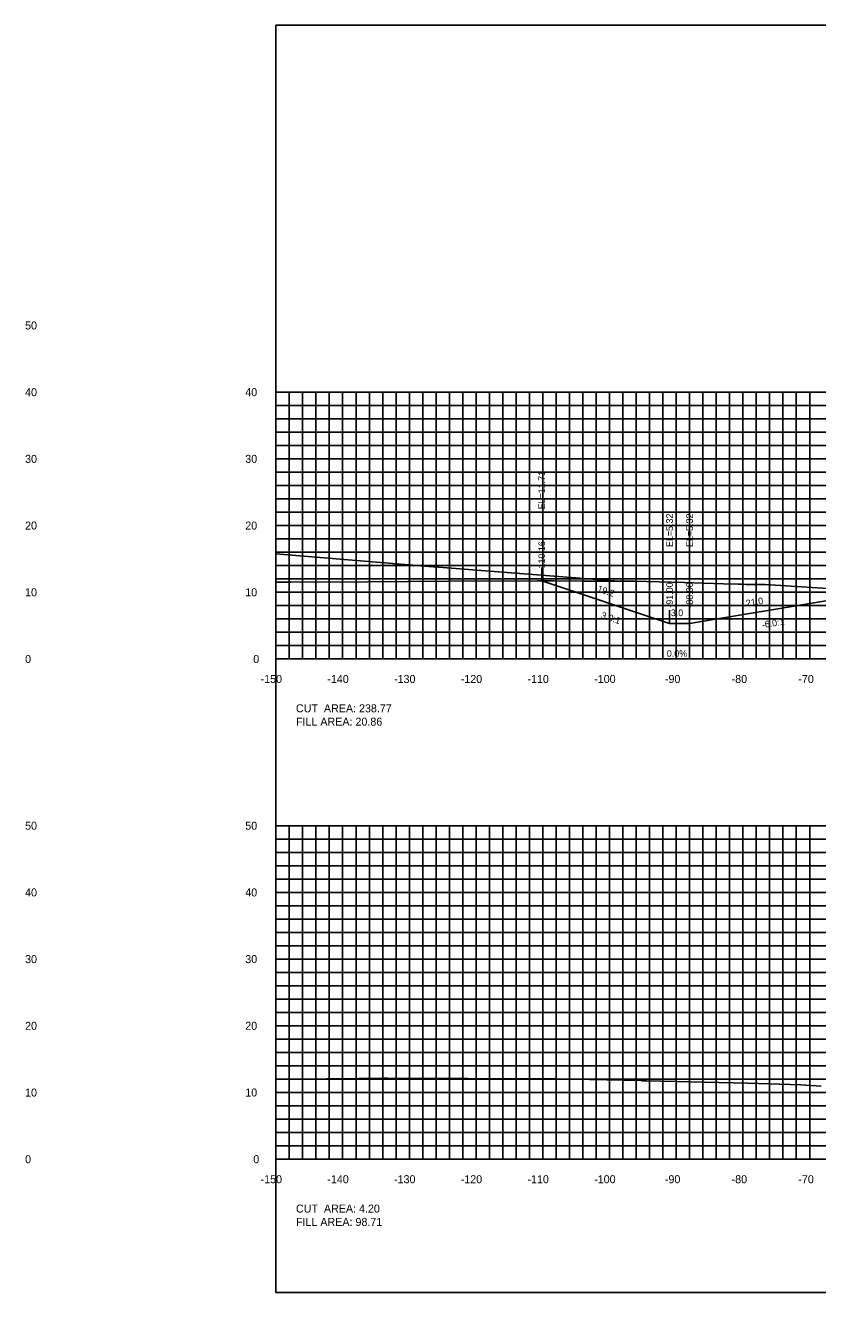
# Model space of a CAD drawing. Extents: x 1797419 to 1809236, y 248759 to 251512.
# Drawn here: x 1803463.4 to 1803582.2, y 250417.3 to 250607.3 of the extents above; entities that cross this region are included whole.
import ezdxf

# ---------------------------------------------------------------- set-up
doc = ezdxf.new("R2010")
doc.units = 0
for name, color, linetype in [('10', 7, 'Continuous'), ('3', 7, 'Continuous'), ('31', 7, 'Continuous'), ('4', 7, 'Continuous'), ('60', 7, 'Continuous'), ('ANNO-TXT', 7, 'Continuous'), ('CL-CNST', 7, 'Continuous'), ('Level 62', 7, 'Continuous'), ('M-ROADS', 7, 'Continuous')]:
    doc.layers.add(name, color=color, linetype=linetype)

msp = doc.modelspace()

# ---------------------------------------------------------------- linework, layer by layer
for p, q in [((1803540.84, 250523.96), (1803540.84, 250525.96)), ((1803560, 250517.58), (1803560, 250519.58)), ((1803563, 250517.58), (1803563, 250519.58))]:
    msp.add_line(p, q)
msp.add_lwpolyline([(1803501, 250417.26), (1803801, 250417.26), (1803801, 250607.26), (1803501, 250607.26)], close=True)
at = {"layer": '60'}
for p, q in [((1803500.94, 250552.26), (1803501, 250552.26)), ((1803501, 250512.26), (1803501, 250552.26)), ((1803500.94, 250542.26), (1803501, 250542.26)), ((1803500.94, 250532.26), (1803501, 250532.26)), ((1803500.94, 250522.26), (1803501, 250522.26)), ((1803500.94, 250512.26), (1803501, 250512.26)), ((1803501, 250512.26), (1803801, 250512.26)), ((1803501, 250512.2), (1803501, 250512.26)), ((1803511, 250512.2), (1803511, 250512.26)), ((1803521, 250512.2), (1803521, 250512.26)), ((1803531, 250512.2), (1803531, 250512.26)), ((1803541, 250512.2), (1803541, 250512.26)), ((1803551, 250512.2), (1803551, 250512.26)), ((1803561, 250512.2), (1803561, 250512.26)), ((1803571, 250512.2), (1803571, 250512.26)), ((1803581, 250512.2), (1803581, 250512.26)), ((1803500.94, 250487.26), (1803501, 250487.26)), ((1803501, 250437.26), (1803501, 250487.26)), ((1803500.94, 250477.26), (1803501, 250477.26)), ((1803500.94, 250467.26), (1803501, 250467.26)), ((1803500.94, 250457.26), (1803501, 250457.26)), ((1803500.94, 250447.26), (1803501, 250447.26)), ((1803500.94, 250437.26), (1803501, 250437.26)), ((1803501, 250437.26), (1803801, 250437.26)), ((1803501, 250437.2), (1803501, 250437.26)), ((1803511, 250437.2), (1803511, 250437.26)), ((1803521, 250437.2), (1803521, 250437.26)), ((1803531, 250437.2), (1803531, 250437.26)), ((1803541, 250437.2), (1803541, 250437.26)), ((1803551, 250437.2), (1803551, 250437.26)), ((1803561, 250437.2), (1803561, 250437.26)), ((1803571, 250437.2), (1803571, 250437.26)), ((1803581, 250437.2), (1803581, 250437.26))]:
    msp.add_line(p, q, dxfattribs=at)
at = {"layer": 'CL-CNST'}
for points in [[(1803501, 250528.03), (1803523.92, 250526.13), (1803526.04, 250525.95), (1803527.9, 250525.81), (1803551.72, 250523.99), (1803551.77, 250523.99), (1803552.75, 250523.91)], [(1803540.84, 250523.96), (1803560, 250517.58), (1803563, 250517.58), (1803584, 250521.08), (1803586, 250521.16), (1803590, 250521.32), (1803651, 250522.66), (1803682.83, 250523.36), (1803686.83, 250523.2), (1803688.83, 250523.12), (1803709.83, 250519.62), (1803712.83, 250519.62), (1803726.93, 250523.14)]]:
    msp.add_lwpolyline(points, dxfattribs=at)
at = {"layer": 'Level 62'}
for p, q in [((1803501, 250552.26), (1803801, 250552.26)), ((1803501, 250512.26), (1803501, 250552.26)), ((1803503, 250512.26), (1803503, 250552.26)), ((1803505, 250512.26), (1803505, 250552.26)), ((1803507, 250512.26), (1803507, 250552.26)), ((1803509, 250512.26), (1803509, 250552.26)), ((1803511, 250512.26), (1803511, 250552.26)), ((1803513, 250512.26), (1803513, 250552.26)), ((1803515, 250512.26), (1803515, 250552.26)), ((1803517, 250512.26), (1803517, 250552.26)), ((1803519, 250512.26), (1803519, 250552.26)), ((1803521, 250512.26), (1803521, 250552.26)), ((1803523, 250512.26), (1803523, 250552.26)), ((1803525, 250512.26), (1803525, 250552.26)), ((1803527, 250512.26), (1803527, 250552.26)), ((1803529, 250512.26), (1803529, 250552.26)), ((1803531, 250512.26), (1803531, 250552.26)), ((1803533, 250512.26), (1803533, 250552.26)), ((1803535, 250512.26), (1803535, 250552.26)), ((1803537, 250512.26), (1803537, 250552.26)), ((1803539, 250512.26), (1803539, 250552.26)), ((1803541, 250512.26), (1803541, 250552.26)), ((1803543, 250512.26), (1803543, 250552.26)), ((1803545, 250512.26), (1803545, 250552.26)), ((1803547, 250512.26), (1803547, 250552.26)), ((1803549, 250512.26), (1803549, 250552.26)), ((1803551, 250512.26), (1803551, 250552.26)), ((1803553, 250512.26), (1803553, 250552.26)), ((1803555, 250512.26), (1803555, 250552.26)), ((1803557, 250512.26), (1803557, 250552.26)), ((1803559, 250512.26), (1803559, 250552.26)), ((1803561, 250512.26), (1803561, 250552.26)), ((1803563, 250512.26), (1803563, 250552.26)), ((1803565, 250512.26), (1803565, 250552.26)), ((1803567, 250512.26), (1803567, 250552.26)), ((1803569, 250512.26), (1803569, 250552.26)), ((1803571, 250512.26), (1803571, 250552.26)), ((1803573, 250512.26), (1803573, 250552.26)), ((1803575, 250512.26), (1803575, 250552.26)), ((1803577, 250512.26), (1803577, 250552.26)), ((1803579, 250512.26), (1803579, 250552.26)), ((1803581, 250512.26), (1803581, 250552.26)), ((1803501, 250550.26), (1803801, 250550.26)), ((1803501, 250548.26), (1803801, 250548.26)), ((1803501, 250546.26), (1803801, 250546.26)), ((1803501, 250544.26), (1803801, 250544.26)), ((1803501, 250542.26), (1803801, 250542.26)), ((1803501, 250540.26), (1803801, 250540.26)), ((1803501, 250538.26), (1803801, 250538.26)), ((1803501, 250536.26), (1803801, 250536.26)), ((1803501, 250534.26), (1803801, 250534.26)), ((1803501, 250532.26), (1803801, 250532.26)), ((1803501, 250530.26), (1803801, 250530.26)), ((1803501, 250528.26), (1803801, 250528.26)), ((1803501, 250526.26), (1803801, 250526.26)), ((1803501, 250524.26), (1803801, 250524.26)), ((1803501, 250522.26), (1803801, 250522.26)), ((1803501, 250520.26), (1803801, 250520.26)), ((1803501, 250518.26), (1803801, 250518.26)), ((1803501, 250516.26), (1803801, 250516.26)), ((1803501, 250514.26), (1803801, 250514.26)), ((1803501, 250512.26), (1803801, 250512.26)), ((1803501, 250487.26), (1803801, 250487.26)), ((1803501, 250437.26), (1803501, 250487.26)), ((1803501, 250487.26), (1803801, 250487.26)), ((1803501, 250437.26), (1803501, 250487.26)), ((1803503, 250437.26), (1803503, 250487.26)), ((1803503, 250437.26), (1803503, 250487.26)), ((1803505, 250437.26), (1803505, 250487.26)), ((1803505, 250437.26), (1803505, 250487.26)), ((1803507, 250437.26), (1803507, 250487.26)), ((1803507, 250437.26), (1803507, 250487.26)), ((1803509, 250437.26), (1803509, 250487.26)), ((1803509, 250437.26), (1803509, 250487.26)), ((1803511, 250437.26), (1803511, 250487.26)), ((1803511, 250437.26), (1803511, 250487.26)), ((1803513, 250437.26), (1803513, 250487.26)), ((1803513, 250437.26), (1803513, 250487.26)), ((1803515, 250437.26), (1803515, 250487.26)), ((1803515, 250437.26), (1803515, 250487.26)), ((1803517, 250437.26), (1803517, 250487.26)), ((1803517, 250437.26), (1803517, 250487.26)), ((1803519, 250437.26), (1803519, 250487.26)), ((1803519, 250437.26), (1803519, 250487.26)), ((1803521, 250437.26), (1803521, 250487.26)), ((1803521, 250437.26), (1803521, 250487.26)), ((1803523, 250437.26), (1803523, 250487.26)), ((1803523, 250437.26), (1803523, 250487.26)), ((1803525, 250437.26), (1803525, 250487.26)), ((1803525, 250437.26), (1803525, 250487.26)), ((1803527, 250437.26), (1803527, 250487.26)), ((1803527, 250437.26), (1803527, 250487.26)), ((1803529, 250437.26), (1803529, 250487.26)), ((1803529, 250437.26), (1803529, 250487.26)), ((1803531, 250437.26), (1803531, 250487.26)), ((1803531, 250437.26), (1803531, 250487.26)), ((1803533, 250437.26), (1803533, 250487.26)), ((1803533, 250437.26), (1803533, 250487.26)), ((1803535, 250437.26), (1803535, 250487.26)), ((1803535, 250437.26), (1803535, 250487.26)), ((1803537, 250437.26), (1803537, 250487.26)), ((1803537, 250437.26), (1803537, 250487.26)), ((1803539, 250437.26), (1803539, 250487.26)), ((1803539, 250437.26), (1803539, 250487.26)), ((1803541, 250437.26), (1803541, 250487.26)), ((1803541, 250437.26), (1803541, 250487.26)), ((1803543, 250437.26), (1803543, 250487.26)), ((1803543, 250437.26), (1803543, 250487.26)), ((1803545, 250437.26), (1803545, 250487.26)), ((1803545, 250437.26), (1803545, 250487.26)), ((1803547, 250437.26), (1803547, 250487.26)), ((1803547, 250437.26), (1803547, 250487.26)), ((1803549, 250437.26), (1803549, 250487.26)), ((1803549, 250437.26), (1803549, 250487.26)), ((1803551, 250437.26), (1803551, 250487.26)), ((1803551, 250437.26), (1803551, 250487.26)), ((1803553, 250437.26), (1803553, 250487.26)), ((1803553, 250437.26), (1803553, 250487.26)), ((1803555, 250437.26), (1803555, 250487.26)), ((1803555, 250437.26), (1803555, 250487.26)), ((1803557, 250437.26), (1803557, 250487.26)), ((1803557, 250437.26), (1803557, 250487.26)), ((1803559, 250437.26), (1803559, 250487.26)), ((1803559, 250437.26), (1803559, 250487.26)), ((1803561, 250437.26), (1803561, 250487.26)), ((1803561, 250437.26), (1803561, 250487.26)), ((1803563, 250437.26), (1803563, 250487.26)), ((1803563, 250437.26), (1803563, 250487.26)), ((1803565, 250437.26), (1803565, 250487.26)), ((1803565, 250437.26), (1803565, 250487.26)), ((1803567, 250437.26), (1803567, 250487.26)), ((1803567, 250437.26), (1803567, 250487.26)), ((1803569, 250437.26), (1803569, 250487.26)), ((1803569, 250437.26), (1803569, 250487.26)), ((1803571, 250437.26), (1803571, 250487.26)), ((1803571, 250437.26), (1803571, 250487.26)), ((1803573, 250437.26), (1803573, 250487.26)), ((1803573, 250437.26), (1803573, 250487.26)), ((1803575, 250437.26), (1803575, 250487.26)), ((1803575, 250437.26), (1803575, 250487.26)), ((1803577, 250437.26), (1803577, 250487.26)), ((1803577, 250437.26), (1803577, 250487.26)), ((1803579, 250437.26), (1803579, 250487.26)), ((1803579, 250437.26), (1803579, 250487.26)), ((1803581, 250437.26), (1803581, 250487.26)), ((1803581, 250437.26), (1803581, 250487.26)), ((1803501, 250485.26), (1803801, 250485.26)), ((1803501, 250485.26), (1803801, 250485.26)), ((1803501, 250483.26), (1803801, 250483.26)), ((1803501, 250483.26), (1803801, 250483.26)), ((1803501, 250481.26), (1803801, 250481.26)), ((1803501, 250481.26), (1803801, 250481.26)), ((1803501, 250479.26), (1803801, 250479.26)), ((1803501, 250479.26), (1803801, 250479.26)), ((1803501, 250477.26), (1803801, 250477.26)), ((1803501, 250477.26), (1803801, 250477.26)), ((1803501, 250475.26), (1803801, 250475.26)), ((1803501, 250475.26), (1803801, 250475.26)), ((1803501, 250473.26), (1803801, 250473.26)), ((1803501, 250473.26), (1803801, 250473.26)), ((1803501, 250471.26), (1803801, 250471.26)), ((1803501, 250471.26), (1803801, 250471.26)), ((1803501, 250469.26), (1803801, 250469.26)), ((1803501, 250469.26), (1803801, 250469.26)), ((1803501, 250467.26), (1803801, 250467.26)), ((1803501, 250467.26), (1803801, 250467.26)), ((1803501, 250465.26), (1803801, 250465.26)), ((1803501, 250465.26), (1803801, 250465.26)), ((1803501, 250463.26), (1803801, 250463.26)), ((1803501, 250463.26), (1803801, 250463.26)), ((1803501, 250461.26), (1803801, 250461.26)), ((1803501, 250461.26), (1803801, 250461.26)), ((1803501, 250459.26), (1803801, 250459.26)), ((1803501, 250459.26), (1803801, 250459.26)), ((1803501, 250457.26), (1803801, 250457.26)), ((1803501, 250457.26), (1803801, 250457.26)), ((1803501, 250455.26), (1803801, 250455.26)), ((1803501, 250455.26), (1803801, 250455.26)), ((1803501, 250453.26), (1803801, 250453.26)), ((1803501, 250453.26), (1803801, 250453.26)), ((1803501, 250451.26), (1803801, 250451.26)), ((1803501, 250451.26), (1803801, 250451.26)), ((1803501, 250449.26), (1803801, 250449.26)), ((1803501, 250449.26), (1803801, 250449.26)), ((1803501, 250447.26), (1803801, 250447.26)), ((1803501, 250447.26), (1803801, 250447.26)), ((1803501, 250445.26), (1803801, 250445.26)), ((1803501, 250445.26), (1803801, 250445.26)), ((1803501, 250443.26), (1803801, 250443.26)), ((1803501, 250443.26), (1803801, 250443.26)), ((1803501, 250441.26), (1803801, 250441.26)), ((1803501, 250441.26), (1803801, 250441.26)), ((1803501, 250439.26), (1803801, 250439.26)), ((1803501, 250439.26), (1803801, 250439.26)), ((1803501, 250437.26), (1803801, 250437.26)), ((1803501, 250437.26), (1803801, 250437.26))]:
    msp.add_line(p, q, dxfattribs=at)
at = {"layer": 'M-ROADS'}
for points in [[(1803501, 250523.76), (1803502.51, 250523.77), (1803503.25, 250523.77), (1803514.76, 250523.83), (1803520.75, 250523.88), (1803520.97, 250523.88), (1803521.21, 250523.88), (1803532.46, 250523.95), (1803535.94, 250523.94), (1803540.15, 250523.95), (1803541.08, 250523.97), (1803542.68, 250523.99), (1803547.22, 250523.94), (1803549.7, 250523.94), (1803554.7, 250523.93), (1803562.2, 250523.7), (1803568.09, 250523.54), (1803570.26, 250523.49), (1803570.78, 250523.48), (1803571.49, 250523.44), (1803571.54, 250523.44), (1803574.35, 250523.44), (1803586.87, 250522.62)], [(1803501, 250449.25), (1803508.6, 250449.32), (1803513.42, 250449.38), (1803517.23, 250449.4), (1803517.7, 250449.4), (1803541.84, 250449.31), (1803542.95, 250449.3), (1803555.69, 250449.04), (1803555.93, 250449.03), (1803556.56, 250449), (1803571.75, 250448.64), (1803579.67, 250448.39), (1803582.71, 250448.2)]]:
    msp.add_lwpolyline(points, dxfattribs=at)

# ---------------------------------------------------------------- texts
for s, rotation, p in [('3.0:1', 341.5651, (1803549.63, 250518.4)), ('-6.0:1', 9.4623, (1803573.91, 250516.86))]:
    msp.add_text(s, height=1, rotation=rotation).set_placement(p)
at = {"layer": '10'}
for s, p in [('-150', (1803498.7, 250508.66)), ('-140', (1803508.7, 250508.66)), ('-130', (1803518.7, 250508.66)), ('-120', (1803528.7, 250508.66)), ('-110', (1803538.7, 250508.66)), ('-100', (1803548.7, 250508.66)), ('-90', (1803559.3, 250508.66)), ('-80', (1803569.3, 250508.66)), ('-70', (1803579.3, 250508.66)), ('-150', (1803498.7, 250433.66)), ('-140', (1803508.7, 250433.66)), ('-130', (1803518.7, 250433.66)), ('-120', (1803528.7, 250433.66)), ('-110', (1803538.7, 250433.66)), ('-100', (1803548.7, 250433.66)), ('-90', (1803559.3, 250433.66)), ('-80', (1803569.3, 250433.66)), ('-70', (1803579.3, 250433.66))]:
    msp.add_text(s, height=1.2, dxfattribs=at).set_placement(p)
at = {"layer": '3'}
for s, p in [('EL=11.71', (1803541.34, 250534.69)), ('EL=5.32', (1803560.5, 250529.04)), ('EL=5.32', (1803563.5, 250529.04)), ('-110.16', (1803541.34, 250525.38)), ('-91.00', (1803560.5, 250519.95)), ('-88.00', (1803563.5, 250519.95))]:
    msp.add_text(s, height=1, rotation=90, dxfattribs=at).set_placement(p)
at = {"layer": '31'}
for s, p in [('50', (1803463.4, 250561.66)), ('40', (1803463.4, 250551.66)), ('40', (1803496.4, 250551.66)), ('30', (1803463.4, 250541.66)), ('30', (1803496.4, 250541.66)), ('20', (1803463.4, 250531.66)), ('20', (1803496.4, 250531.66)), ('10', (1803463.4, 250521.66)), ('10', (1803496.4, 250521.66)), ('0', (1803463.4, 250511.66)), ('0', (1803497.6, 250511.66)), ('50', (1803463.4, 250486.66)), ('50', (1803496.4, 250486.66)), ('40', (1803463.4, 250476.66)), ('40', (1803496.4, 250476.66)), ('30', (1803463.4, 250466.66)), ('30', (1803496.4, 250466.66)), ('20', (1803463.4, 250456.66)), ('20', (1803496.4, 250456.66)), ('10', (1803463.4, 250446.66)), ('10', (1803496.4, 250446.66)), ('0', (1803463.4, 250436.66)), ('0', (1803497.6, 250436.66))]:
    msp.add_text(s, height=1.2, dxfattribs=at).set_placement(p)
at = {"layer": '4'}
for s, rotation, p in [('19.2', 341.5651, (1803549.08, 250522.38)), ('21.0', 9.4623, (1803571.53, 250520.11))]:
    msp.add_text(s, height=1, rotation=rotation, dxfattribs=at).set_placement(p)
for s, p in [('3.0', (1803560.18, 250518.68)), ('0.0%', (1803559.59, 250512.58))]:
    msp.add_text(s, height=1, dxfattribs=at).set_placement(p)
at = {"layer": '60'}
for p in [(1803501, 250512.26), (1803501, 250437.26)]:
    msp.add_text('-', height=0.0001, dxfattribs=at).set_placement(p)
at = {"layer": 'ANNO-TXT'}
for s, p in [('CUT  AREA: 238.77', (1803504, 250504.26)), ('FILL AREA: 20.86', (1803504, 250502.26)), ('CUT  AREA: 4.20', (1803504, 250429.26)), ('FILL AREA: 98.71', (1803504, 250427.26))]:
    msp.add_text(s, height=1.2, dxfattribs=at).set_placement(p)

doc.saveas('drawing.dxf')
